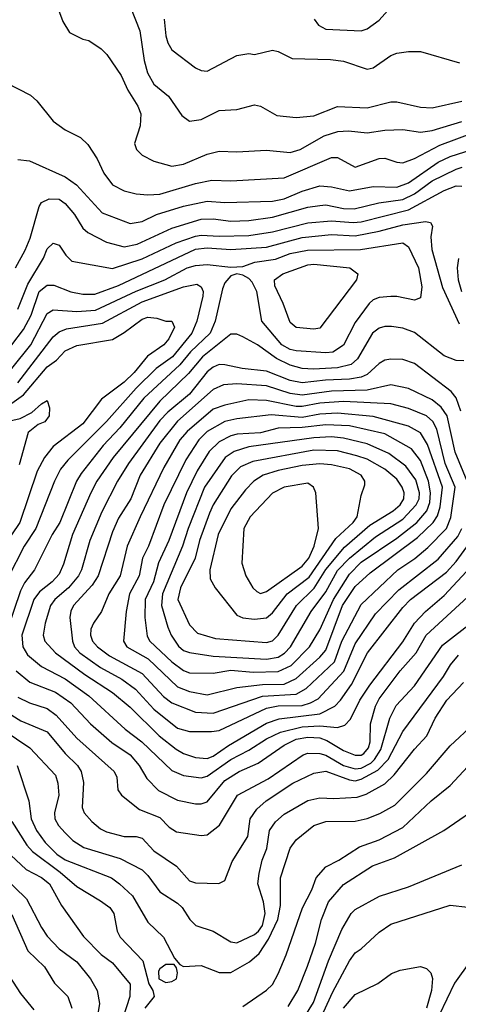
# Model space of a CAD drawing. Header units: inches. Extents: x 1793389 to 1900389, y 320802 to 470796.
# Tile 370 of 656: x 1833137 to 1834618, y 435703 to 439028. Entities that reach past the tile are written whole.
import ezdxf

# ---------------------------------------------------------------- set-up
doc = ezdxf.new("R2010")
doc.units = ezdxf.units.IN
doc.header["$MEASUREMENT"] = 0
doc.layers.add('B8433', color=7, linetype='Continuous')

msp = doc.modelspace()

# ---------------------------------------------------------------- linework, layer by layer
at = {"layer": 'B8433', "color": 2}
for points, elevation in [([(1833264.7, 439070), (1833282, 439022), (1833305.4, 438985.4), (1833350, 438962), (1833370, 438958), (1833412, 438930), (1833430.9, 438910.9), (1833479.9, 438839.9), (1833502, 438790), (1833536.2, 438736.2), (1833545.5, 438710), (1833543.8, 438670), (1833524.9, 438610), (1833530.8, 438590), (1833550.5, 438570.5), (1833590, 438550.7), (1833650, 438534), (1833690, 438540.5), (1833770, 438574), (1833810, 438583.8), (1833870, 438582), (1833970, 438588), (1834050, 438579.3), (1834084, 438590), (1834164.6, 438635.4), (1834210.5, 438650.5), (1834247.5, 438652.5), (1834310, 438646), (1834370, 438654.9), (1834430, 438657.1), (1834490, 438648.5), (1834530, 438654), (1834630, 438684.9)], 398), ([(1833510.7, 439070), (1833543, 438990), (1833557.6, 438890), (1833568.8, 438848.8), (1833590, 438810.7), (1833638.8, 438770), (1833684.5, 438704.5), (1833710, 438686), (1833750, 438690.8), (1833810, 438721), (1833870, 438724.7), (1833930, 438741), (1833950, 438736), (1834004.5, 438704.5), (1834070, 438697.3), (1834130, 438703), (1834210, 438735.5), (1834310, 438730.4), (1834390, 438750.7), (1834410, 438750.6), (1834490, 438733), (1834530, 438730.5), (1834630, 438752.7)], 402), ([(1834130.8, 439030), (1834146, 439010), (1834170, 438996.3), (1834289.4, 438990.6), (1834310, 438997.3), (1834350, 439026.8), (1834399.1, 439080.9)], 410), ([(1833624.9, 439030), (1833630, 438974), (1833637.3, 438950), (1833650, 438926), (1833730, 438866), (1833750, 438856), (1833770, 438854.8), (1833870, 438906.8), (1833910, 438914), (1833930, 438910.8), (1833990, 438924.7), (1834010, 438921), (1834057.3, 438897.3), (1834186.3, 438893.7), (1834230, 438887.7), (1834310, 438861), (1834330, 438866), (1834390, 438906.8), (1834410, 438914.8), (1834450, 438921), (1834490, 438921), (1834622, 438882)], 406), ([(1833090, 438816), (1833172.8, 438772.8), (1833194.4, 438754.4), (1833250, 438686), (1833290, 438656), (1833342, 438630), (1833366.4, 438606.4), (1833398, 438558), (1833420.7, 438510), (1833450.5, 438470.5), (1833490, 438450.6), (1833530, 438440.5), (1833570, 438436.4), (1833610, 438439.5), (1833730, 438475.3), (1833786, 438486), (1833850, 438484.4), (1834030, 438494.4), (1834190, 438563), (1834210, 438563), (1834270, 438530.5), (1834350, 438559.1), (1834370, 438560.7), (1834410, 438546.8), (1834430, 438544.9), (1834470, 438559.3), (1834555.8, 438604.2), (1834670, 438647.6)], 394), ([(1833130, 438556), (1833170, 438551), (1833290, 438497.1), (1833328.2, 438470), (1833415.8, 438375.8), (1833510, 438340.5), (1833550, 438346.4), (1833599, 438370), (1833690, 438398), (1833770, 438415.3), (1833830, 438410.3), (1833990, 438415.3), (1834030, 438423.1), (1834090, 438448.7), (1834150, 438466.7), (1834190, 438463.7), (1834250, 438450.4), (1834330, 438464.9), (1834410, 438462.3), (1834450, 438476.9), (1834550, 438547.6), (1834590, 438566.5), (1834714.6, 438605.4)], 390), ([(1833122.4, 438190), (1833155.6, 438250), (1833171.6, 438290), (1833202.4, 438397.6), (1833210, 438411), (1833236.6, 438423.4), (1833270, 438421.6), (1833290, 438408), (1833321.6, 438370), (1833350, 438324), (1833366.8, 438310), (1833430, 438277.1), (1833490, 438261.3), (1833533.2, 438270), (1833650, 438324.6), (1833750, 438354.6), (1833790, 438355.3), (1833850, 438347.4), (1833910.3, 438350.3), (1833990, 438361.5), (1834110, 438394.6), (1834150, 438401.1), (1834170, 438402.6), (1834230, 438390.3), (1834266, 438390), (1834349.8, 438410.2), (1834430, 438420.7), (1834470, 438439.6), (1834530, 438484), (1834610, 438523.6), (1834630.3, 438530.3)], 386), ([(1833130, 438050.7), (1833164.7, 438135.3), (1833216.9, 438223.1), (1833230, 438254), (1833250, 438274), (1833270, 438266.8), (1833292.5, 438232.5), (1833313.2, 438213.2), (1833450, 438188.5), (1833550, 438220.9), (1833665.4, 438274.6), (1833730, 438297.3), (1833750, 438300.8), (1833810, 438296.9), (1833910, 438299.6), (1833990, 438311.5), (1834110, 438342.7), (1834190, 438349.1), (1834263, 438343), (1834290, 438346), (1834450, 438386), (1834570, 438451.7), (1834610, 438466.7), (1834630, 438466.4)], 382), ([(1833109.8, 437930.2), (1833150, 437981.6), (1833176, 438030), (1833203.1, 438110), (1833230, 438132.2), (1833251.9, 438131.9), (1833310, 438108.7), (1833350, 438101.1), (1833390, 438101.1), (1833470, 438130.3), (1833730, 438253.4), (1833770, 438257.6), (1833850, 438252.4), (1833970, 438260.2), (1834090, 438292.4), (1834190, 438302.7), (1834270, 438298.5), (1834350, 438314), (1834430, 438335.8), (1834506.8, 438346.8), (1834523.6, 438343.6), (1834531, 438331), (1834525.5, 438294.5), (1834528.2, 438251.8), (1834564.2, 438124.2), (1834621.1, 438001.1)], 378), ([(1833110, 437850.4), (1833174, 437930), (1833230, 438035.5), (1833250, 438048.4), (1833330, 438043.1), (1833392.7, 438047.3), (1833530, 438111.4), (1833626.6, 438150), (1833702.7, 438190), (1833730, 438198), (1833770, 438202), (1833850, 438192.4), (1833890, 438194.9), (1833931, 438209), (1834000.1, 438219.9), (1834050, 438238.3), (1834108, 438250), (1834287.5, 438252.5), (1834430, 438274.4), (1834450, 438260.7), (1834483.7, 438190), (1834494.4, 438125.6), (1834490, 438088.7), (1834470, 438080.9), (1834410, 438094), (1834390, 438094), (1834350, 438089.6), (1834330, 438082), (1834316.3, 438070), (1834270, 438006), (1834230, 437929.4), (1834194, 437906), (1834170, 437903), (1834070, 437909.7), (1834050, 437914), (1834021.6, 437930), (1833954.5, 438010), (1833937.3, 438110), (1833921.6, 438141.6), (1833910, 438154.5), (1833890, 438165.6), (1833870, 438169.5), (1833850, 438162.7), (1833830, 438139.3), (1833821.1, 438118.9), (1833796.5, 438010), (1833779.5, 437970), (1833713.1, 437906.9), (1833677.7, 437862.3), (1833556.5, 437750), (1833474.6, 437650), (1833418.7, 437590), (1833344.1, 437495.9), (1833328.7, 437470), (1833271.8, 437330), (1833247, 437290), (1833186.4, 437170), (1833153.5, 437126.5), (1833139.9, 437100.1), (1833095.6, 436970)], 374), ([(1834618, 438222), (1834613.4, 438190), (1834617.6, 438150), (1834628.9, 438110)], 382), ([(1833130, 437802), (1833250, 437957.1), (1833270, 437974.4), (1833295.2, 437984.8), (1833416.3, 438003.7), (1833550, 438074.9), (1833690, 438126.5), (1833734.6, 438134.6), (1833750, 438126), (1833755.8, 438110), (1833755.1, 438095.1), (1833734.9, 438010), (1833718, 437970), (1833652.9, 437890), (1833597.6, 437850), (1833530, 437783.5), (1833430, 437671.5), (1833299.4, 437540.6), (1833274.9, 437510), (1833254, 437470), (1833191.8, 437310), (1833152.2, 437250), (1833097.1, 437142.9)], 370), ([(1833110, 437733.8), (1833150, 437761.1), (1833230, 437855.8), (1833261, 437879), (1833290, 437910.4), (1833330, 437928.2), (1833450, 437948.8), (1833490, 437972.2), (1833550, 438017), (1833570, 438023.7), (1833600.4, 438020.4), (1833630, 438010.7), (1833650.7, 438010.7), (1833659.1, 437990), (1833640.4, 437950), (1833623, 437930), (1833568.1, 437891.9), (1833523.4, 437836.6), (1833490, 437804), (1833413.1, 437746.9), (1833350, 437663.6), (1833250, 437587), (1833220.4, 437550), (1833196.3, 437503.7), (1833137, 437330), (1833083.1, 437250)], 366), ([(1834636.4, 437876.4), (1834610, 437877.2), (1834570, 437892.7), (1834470, 437972.3), (1834430, 437986.6), (1834392.1, 437992.1), (1834370, 437992.3), (1834350, 437986.6), (1834328.2, 437970), (1834277.2, 437882.8), (1834256.2, 437863.8), (1834210, 437852.1), (1834128.6, 437848.6), (1834090, 437849.8), (1834050, 437861.1), (1834003.7, 437883.7), (1833939.3, 437930), (1833890, 437957), (1833870, 437966.6), (1833850, 437966.6), (1833753.7, 437890), (1833706.9, 437833.1), (1833610, 437740.5), (1833452, 437550), (1833397, 437470), (1833377, 437430), (1833315.3, 437290), (1833284.9, 437190), (1833270, 437156), (1833246, 437130), (1833204.1, 437095.9), (1833184.6, 437070), (1833143.6, 436950), (1833147.2, 436910), (1833163.6, 436883.6), (1833210, 436844.4), (1833290, 436802), (1833370, 436744.9), (1833492.8, 436632.8), (1833549.2, 436589.2), (1833650, 436492.7), (1833690, 436476.4), (1833750, 436468.7), (1833770, 436473.4), (1833850, 436530.3), (1833910, 436561.7), (1833970, 436600.3), (1834017.3, 436622.7), (1834090, 436640.6), (1834150, 436643.5), (1834210, 436638.4), (1834234.5, 436645.5), (1834253.7, 436666.3), (1834285.1, 436730), (1834318.6, 436781.4), (1834430, 436927.7), (1834470, 436990.6), (1834507, 437030), (1834570, 437083.8), (1834659.8, 437180.2)], 378), ([(1834625.8, 437705.8), (1834610.9, 437750.9), (1834593.1, 437773.1), (1834470, 437867), (1834430, 437880.7), (1834390, 437882), (1834370, 437878), (1834350, 437867), (1834310.4, 437830), (1834290, 437821), (1834250, 437813.8), (1834169.3, 437810.7), (1834090, 437801.5), (1834050, 437809.8), (1833970, 437841), (1833888, 437850), (1833830, 437862.9), (1833810, 437863.6), (1833790, 437855.1), (1833770, 437839.6), (1833710, 437763.5), (1833637.2, 437702.8), (1833610, 437674.3), (1833503.7, 437530), (1833466.7, 437470), (1833413.7, 437366.3), (1833373.7, 437270), (1833345.3, 437170), (1833335.3, 437150), (1833301.3, 437110), (1833255.8, 437070), (1833241.3, 437050), (1833222.4, 436990), (1833216.3, 436950), (1833222, 436930), (1833258, 436890), (1833357, 436817), (1833450, 436756.4), (1833510, 436706.7), (1833608.2, 436610), (1833665.1, 436565.1), (1833690, 436550.4), (1833730, 436537), (1833770, 436533.7), (1833790, 436541.1), (1833842.3, 436577.7), (1833970, 436652.6), (1834012.8, 436667.2), (1834150, 436684.7), (1834200.7, 436710), (1834220.5, 436730), (1834256.6, 436783.4), (1834311.6, 436890), (1834430, 437043.8), (1834456.2, 437070), (1834577.5, 437162.5), (1834610, 437198.4), (1834677.4, 437290)], 382), ([(1834647.3, 437470), (1834607.3, 437567.3), (1834579.7, 437690), (1834560.1, 437720.1), (1834530, 437744.7), (1834450, 437782.4), (1834390, 437795.1), (1834310, 437777.3), (1834190, 437773.6), (1834090, 437760.3), (1834050, 437765.6), (1833970, 437792.1), (1833870, 437798.5), (1833824.9, 437795.1), (1833790, 437779.6), (1833670, 437672.8), (1833610, 437598.4), (1833543.7, 437490), (1833512, 437410), (1833470, 437345.2), (1833450, 437299), (1833402, 437150), (1833381.4, 437118.6), (1833318.4, 437050), (1833309, 437031), (1833306.4, 437010), (1833314.9, 436930), (1833322, 436910), (1833340.4, 436890), (1833410, 436840.3), (1833481.8, 436801.8), (1833528.1, 436768.1), (1833590, 436699.5), (1833670, 436636.4), (1833710, 436624.4), (1833784.1, 436624.1), (1833810, 436628.4), (1833970, 436703.6), (1834010, 436711.1), (1834090, 436712.3), (1834119, 436721), (1834144.5, 436735.5), (1834231.3, 436828.7), (1834270, 436920.5), (1834337.6, 437022.4), (1834416.9, 437103.1), (1834550, 437206.7), (1834616.4, 437283.6), (1834629.8, 437310)], 386), ([(1832970, 437643.2), (1833138, 437682), (1833178, 437702), (1833210, 437731), (1833230, 437742), (1833238, 437718), (1833236, 437690), (1833222, 437670), (1833198.8, 437661.2), (1833165.8, 437634.2), (1833135.4, 437524.6)], 362), ([(1833124.4, 436830), (1833171.5, 436791.5), (1833258, 436758), (1833310, 436721.3), (1833375.5, 436650), (1833447.9, 436587.9), (1833510, 436546), (1833540.4, 436510), (1833565.9, 436465.9), (1833605.9, 436425.9), (1833670, 436393), (1833730, 436380.5), (1833750, 436380.5), (1833770, 436387.7), (1833830, 436459.5), (1833878, 436490), (1833941.8, 436518.2), (1834030, 436578), (1834070, 436598.5), (1834110, 436605.8), (1834150, 436603.2), (1834174.2, 436594.2), (1834230, 436560.3), (1834270, 436544.2), (1834290, 436544.2), (1834298.4, 436550), (1834314, 436570), (1834319.7, 436590), (1834321.3, 436650), (1834338, 436710), (1834350, 436735.5), (1834421.6, 436830), (1834475.1, 436890), (1834509.7, 436950), (1834650, 437079.1)], 374), ([(1833130, 436740.4), (1833170, 436721.3), (1833230, 436702.4), (1833260.2, 436680.2), (1833330, 436601.6), (1833456.3, 436490), (1833464.9, 436470), (1833467.9, 436427.9), (1833481, 436410), (1833541.4, 436361.4), (1833610, 436334.4), (1833641.1, 436301.1), (1833666.2, 436286.2), (1833750, 436273.4), (1833770, 436276.3), (1833811.1, 436308.9), (1833872.3, 436410), (1833975.5, 436464.5), (1834093.9, 436546.1), (1834110, 436552), (1834150, 436550.3), (1834170, 436544.4), (1834230, 436510.2), (1834270, 436498.8), (1834290, 436500.6), (1834322, 436518), (1834335.3, 436530), (1834356.5, 436563.5), (1834386.6, 436670), (1834407.6, 436712.4), (1834470, 436779.1), (1834564.2, 436915.8), (1834670, 436998)], 370), ([(1833110, 436679.5), (1833140.5, 436660.5), (1833230, 436623.8), (1833290, 436550.5), (1833332.4, 436510), (1833344.4, 436490), (1833352.5, 436452.5), (1833348, 436368), (1833354, 436350), (1833380.7, 436320.7), (1833410, 436296.3), (1833430, 436286.4), (1833489.5, 436270.5), (1833530, 436270.4), (1833550, 436264), (1833590, 436221.6), (1833666, 436170), (1833710, 436120.7), (1833730, 436114), (1833808.9, 436111.1), (1833830, 436122), (1833853.8, 436186.2), (1833907, 436270), (1833914.5, 436330), (1833937.7, 436362.3), (1833969.3, 436390), (1834059.3, 436450), (1834130, 436484.4), (1834170, 436490.3), (1834250, 436460.9), (1834270, 436458.5), (1834290, 436463.2), (1834346, 436494), (1834380.4, 436530), (1834430, 436624.9), (1834567.8, 436810), (1834591.8, 436850), (1834618, 436882)], 366), ([(1833080.5, 436630), (1833170.6, 436570), (1833257.2, 436477.2), (1833266, 436450), (1833268.5, 436410), (1833254, 436350), (1833255.8, 436330), (1833267.8, 436307.8), (1833290, 436282), (1833316.7, 436256.7), (1833353.3, 436233.3), (1833476.1, 436196.1), (1833550, 436157.1), (1833570, 436138), (1833610, 436083), (1833670, 436044.9), (1833684.9, 436030), (1833710.8, 435990), (1833731.3, 435970), (1833790, 435950.5), (1833850, 435914), (1833870, 435910.6), (1833930, 435938.9), (1833943, 435950), (1833956.8, 435970), (1833965.4, 436010), (1833960.5, 436050), (1833940.7, 436110), (1833945.6, 436145.6), (1833955.6, 436190), (1833971.3, 436230), (1833980.5, 436290), (1834000.1, 436319.9), (1834030, 436346), (1834110, 436392.2), (1834150, 436400.5), (1834198, 436398), (1834276.6, 436403.4), (1834307.2, 436412.8), (1834370, 436448), (1834401.5, 436478.5), (1834470, 436564.9), (1834512, 436610), (1834539.5, 436670), (1834579.5, 436730), (1834635.1, 436790)], 362), ([(1833128, 436510), (1833168, 436390), (1833175.8, 436330), (1833194, 436290), (1833222.4, 436250), (1833262.4, 436210), (1833290, 436191.8), (1833446.8, 436130), (1833474, 436110), (1833517.3, 436070), (1833570, 435981), (1833622, 435930), (1833659.8, 435859.8), (1833678, 435838), (1833690, 435831.3), (1833750, 435834.8), (1833810, 435810.6), (1833850, 435810.5), (1833912.6, 435847.4), (1833945.4, 435874.6), (1833977.1, 435922.9), (1834008.6, 435990), (1834016.9, 436036.9), (1834017, 436130), (1834049.7, 436230.3), (1834070, 436258.8), (1834130, 436307.3), (1834170, 436320.5), (1834270, 436321.6), (1834310, 436330.4), (1834352.5, 436347.5), (1834403.8, 436376.2), (1834510, 436483), (1834590, 436576.3), (1834670, 436650.7)], 358), ([(1833890, 435696.3), (1833970, 435750.7), (1833990, 435770.8), (1834010, 435806), (1834036.2, 435870), (1834091.2, 436028.8), (1834122.9, 436090), (1834138, 436130), (1834170, 436167.3), (1834214, 436190), (1834284.4, 436235.6), (1834350, 436258.4), (1834430, 436300.5), (1834526, 436390), (1834590, 436442.8), (1834650, 436506.8)], 354), ([(1834043.5, 435696.5), (1834076.2, 435750), (1834108.1, 435831.9), (1834135.1, 435910), (1834155.6, 435990), (1834179.6, 436050), (1834230, 436107.7), (1834328.5, 436171.5), (1834402.3, 436197.7), (1834569, 436290), (1834710, 436386.8)], 350), ([(1833110, 436320.7), (1833160.4, 436240.4), (1833179.7, 436219.7), (1833274, 436150), (1833330, 436101.6), (1833410, 436053.4), (1833440.7, 436030), (1833454.9, 436010), (1833465.5, 435950), (1833476.3, 435930), (1833552.4, 435850), (1833572.7, 435772.7), (1833586.4, 435750), (1833590.6, 435730), (1833559.3, 435690)], 354), ([(1833107, 436207), (1833158.7, 436158.7), (1833210, 436132.2), (1833237.1, 436110), (1833277.6, 436037.6), (1833352.5, 435932.5), (1833412.1, 435872.1), (1833450, 435844), (1833510, 435771), (1833508.7, 435730), (1833463.8, 435590)], 350), ([(1834090, 435648.2), (1834128.3, 435710), (1834178.9, 435850), (1834224.2, 435955.8), (1834256, 436010), (1834270, 436024), (1834351.5, 436068.5), (1834450, 436100.5), (1834630, 436174.8)], 346), ([(1833078.7, 436138.7), (1833159.5, 436059.5), (1833210, 435962.8), (1833230, 435934), (1833270.3, 435890.3), (1833330, 435847.3), (1833375.5, 435790), (1833398, 435750), (1833405.8, 435705.8), (1833397.6, 435650)], 346), ([(1834137.4, 435622.6), (1834193.9, 435746.1), (1834250, 435850.8), (1834270, 435877.3), (1834290, 435890.7), (1834350, 435947.3), (1834390, 435974), (1834590, 436038.8), (1834650, 436031)], 342), ([(1833110, 436006.8), (1833164.4, 435884.4), (1833220.5, 435830), (1833254.4, 435774.4), (1833299.1, 435730), (1833313, 435690)], 342), ([(1834229.6, 435690), (1834270, 435736.3), (1834346.3, 435773.7), (1834392.5, 435807.5), (1834421.5, 435818.5), (1834490, 435831.3), (1834510, 435824.7), (1834524.7, 435810), (1834530.5, 435790.5), (1834527.7, 435750), (1834510.3, 435690)], 338), ([(1834659.3, 435850), (1834604.7, 435775.3), (1834526.9, 435613.1), (1834453.6, 435410), (1834436.5, 435330), (1834417.7, 435130), (1834399.6, 435070), (1834362.6, 434990), (1834353.4, 434950), (1834348.8, 434890), (1834355.8, 434830), (1834376.4, 434770), (1834410, 434710.7), (1834430, 434688.2), (1834494.8, 434634.8), (1834545.1, 434605.1), (1834670, 434577)], 342), ([(1833090, 435816), (1833139.9, 435739.9), (1833184.7, 435684.7)], 338)]:
    msp.add_lwpolyline(points, dxfattribs=dict(at, elevation=elevation))
for points, elevation in [([(1834130, 437983.7), (1834070, 437989.3), (1834050, 438005.2), (1834026.6, 438070), (1833998, 438130), (1833997.2, 438150), (1834025.2, 438170), (1834110, 438200.3), (1834130, 438202.6), (1834251.3, 438190), (1834278.8, 438170), (1834274, 438150), (1834150, 437986)], 370), ([(1833910, 437745.1), (1833830, 437726.9), (1833790, 437712.8), (1833702, 437638), (1833678, 437610), (1833623.4, 437516.6), (1833543.7, 437350), (1833499.5, 437250), (1833476.5, 437150), (1833437.6, 437090), (1833413.4, 437030), (1833385.5, 436990), (1833377.1, 436970), (1833376.4, 436950), (1833382.4, 436930), (1833399.3, 436910), (1833439.7, 436879.7), (1833550, 436820.3), (1833622.9, 436742.9), (1833650, 436722), (1833730, 436690.3), (1833790, 436686), (1833956.2, 436743.8), (1834069.8, 436750.2), (1834103.6, 436770), (1834199.8, 436860.2), (1834224.5, 436930), (1834290, 437053), (1834413.3, 437170), (1834470.7, 437209.3), (1834514.3, 437245.7), (1834578.3, 437310), (1834592.5, 437347.5), (1834606.6, 437450), (1834573.1, 437530), (1834545.8, 437645.8), (1834531.6, 437671.6), (1834510.8, 437690.8), (1834450, 437715.8), (1834390, 437731.2), (1834230, 437738.4), (1834150, 437733.5), (1834090, 437721.8), (1834070, 437722.2), (1833970, 437742.7)], 390), ([(1834210, 437699.8), (1834150, 437696.5), (1834090, 437684.8), (1833985.9, 437694.1), (1833870, 437680.4), (1833830, 437671.1), (1833770, 437637.4), (1833742, 437610), (1833698, 437542), (1833623.7, 437390), (1833571.8, 437250), (1833552, 437210), (1833540.3, 437150), (1833507, 437090), (1833496.4, 437030), (1833487.3, 436930), (1833499.1, 436910), (1833570.4, 436870), (1833670, 436775.3), (1833710, 436759.5), (1833770, 436748.7), (1833870, 436773.7), (1833957.1, 436782.9), (1834030, 436784.9), (1834070, 436803.1), (1834150, 436875.3), (1834170, 436899.3), (1834226.6, 437050), (1834270, 437113.7), (1834320, 437160), (1834480, 437280), (1834532.8, 437330), (1834547.3, 437352.7), (1834557, 437383), (1834564.2, 437450), (1834514, 437594), (1834490, 437633.3), (1834450, 437655.8), (1834330, 437688.6)], 394), ([(1834170, 437659.8), (1834090, 437650.7), (1834010, 437648.5), (1833950, 437633.3), (1833871.4, 437628.6), (1833850, 437623.1), (1833810, 437603), (1833777, 437570), (1833735.5, 437504.5), (1833699.6, 437430), (1833640.3, 437270), (1833605.3, 437194.7), (1833589, 437130), (1833560.9, 437070), (1833559.5, 437010), (1833566.7, 436946.7), (1833576.4, 436930), (1833650, 436860.3), (1833690, 436830.3), (1833710, 436822.6), (1833790, 436821.7), (1833850, 436831.4), (1833924.8, 436824.8), (1834010, 436826.7), (1834052.9, 436847.1), (1834115.8, 436910), (1834150, 436967.7), (1834196.5, 437070), (1834250, 437156), (1834290, 437196.5), (1834410, 437277.3), (1834477.4, 437330), (1834511.9, 437370), (1834522, 437398), (1834524.4, 437430), (1834517.1, 437470), (1834490, 437539.5), (1834459.3, 437579.3), (1834370, 437629.7), (1834250, 437656.8)], 398), ([(1834190, 437619.3), (1834130, 437616.1), (1833910, 437586), (1833860.7, 437570), (1833830.2, 437549.8), (1833761.1, 437450), (1833705.2, 437310), (1833686.3, 437250), (1833618.5, 437090), (1833616, 437050), (1833636.9, 436976.9), (1833648.5, 436950), (1833673.3, 436913.3), (1833690, 436898.7), (1833710, 436891.8), (1833790, 436878.9), (1833970, 436869.1), (1834010, 436875.6), (1834031.4, 436888.6), (1834051.3, 436910), (1834121.3, 437030), (1834170, 437095.8), (1834210, 437168.7), (1834249.9, 437210.1), (1834338, 437282), (1834430, 437341.5), (1834476, 437390), (1834485.3, 437410), (1834486.6, 437430), (1834474.6, 437474.5), (1834440.7, 437520.7), (1834383.6, 437563.6), (1834310, 437596.4), (1834230, 437615.3)], 402), ([(1834130, 437574.2), (1833924.1, 437535.9), (1833882.2, 437517.8), (1833852.5, 437487.5), (1833790.2, 437389.8), (1833778, 437362), (1833743.6, 437270), (1833728.8, 437210), (1833680.3, 437110), (1833670.4, 437070), (1833710, 436984.7), (1833736.8, 436956.8), (1833798.3, 436938.3), (1833970, 436925.3), (1833990, 436930.4), (1834009.8, 436950.2), (1834071.2, 437050), (1834131.2, 437108.8), (1834170, 437171.6), (1834233.4, 437246.6), (1834318.6, 437321.4), (1834397.6, 437370), (1834421.3, 437390), (1834434, 437410), (1834434.7, 437430), (1834427.8, 437450), (1834410, 437477), (1834369.5, 437510), (1834310, 437544.4), (1834275.4, 437555.4), (1834210, 437572.1)], 406), ([(1834150, 437528.5), (1834090, 437522.3), (1834010, 437505.7), (1833958.8, 437490), (1833927.7, 437470), (1833899.3, 437440.7), (1833850, 437377), (1833807.4, 437290), (1833779.3, 437170), (1833780.4, 437140.4), (1833797.3, 437110), (1833870, 437017.3), (1833890, 437008.2), (1833930, 437004.4), (1833970, 437008.2), (1833990, 437025.5), (1834039.7, 437090), (1834113.7, 437146.3), (1834203.8, 437276.2), (1834262.4, 437330), (1834276.3, 437350), (1834290, 437422), (1834302, 437458), (1834302.7, 437470), (1834289.3, 437490), (1834250, 437511.1), (1834190, 437525.4)], 410), ([(1834110, 437462.7), (1834030, 437449.5), (1833990.3, 437429.7), (1833915.5, 437350), (1833894, 437310), (1833886.4, 437193.6), (1833900.7, 437150), (1833924, 437110), (1833937.1, 437097.1), (1833950, 437090.6), (1833970, 437097.1), (1834090, 437182.4), (1834112.6, 437210), (1834131.5, 437250), (1834146, 437310), (1834137.2, 437430), (1834129, 437450)], 414), ([(1833658, 435838), (1833630, 435837.6), (1833610, 435823.6), (1833605.1, 435814.9), (1833606.2, 435790), (1833630, 435776.9), (1833650, 435780.4), (1833666, 435790), (1833669.5, 435810), (1833666.3, 435826.3)], 358)]:
    msp.add_lwpolyline(points, close=True, dxfattribs=dict(at, elevation=elevation))

doc.saveas('drawing.dxf')
